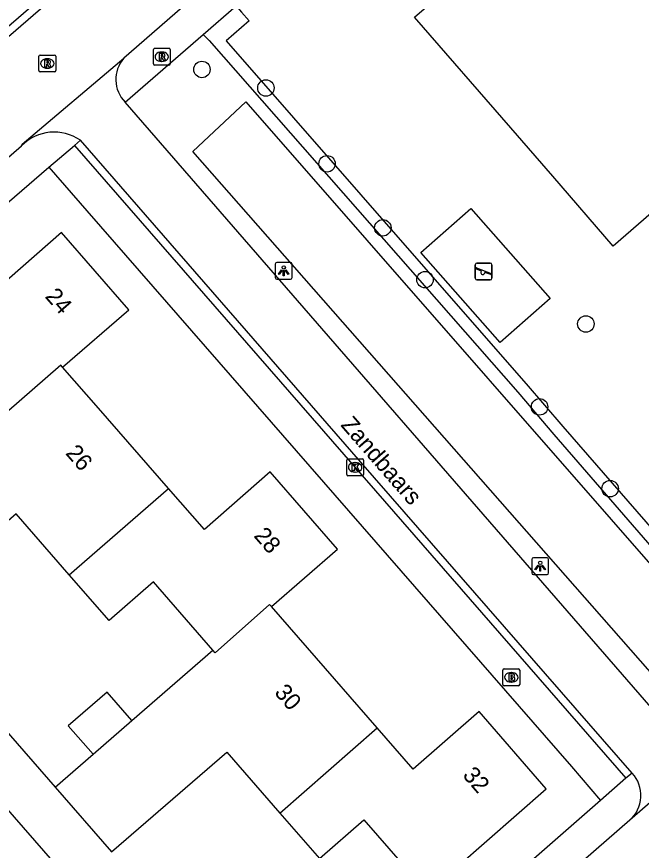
# Model space of a CAD drawing. Extents: x 155888 to 156864, y 383882 to 384671.
# Drawn here: x 156615.36 to 156652.5, y 384256.81 to 384306.4 of the extents above; entities that cross this region are included whole.
import ezdxf

# ---------------------------------------------------------------- set-up
doc = ezdxf.new("R2010")
doc.units = 0
for name, color, linetype in [('IMGEO_Boom', 7, 'Continuous'), ('IMGEO_Brandkraan', 7, 'Continuous'), ('IMGEO_Groenvoorziening', 7, 'Continuous'), ('IMGEO_Haag', 7, 'Continuous'), ('IMGEO_Kolk', 7, 'Continuous'), ('IMGEO_Lichtpunt', 7, 'Continuous'), ('IMGEO_Openbare_ruimte_label', 7, 'Continuous'), ('IMGEO_Pand', 7, 'Continuous'), ('IMGEO_Pand_nummerreeks', 7, 'Continuous'), ('IMGEO_Rijbaan_lokaal_gesloten', 7, 'Continuous'), ('IMGEO_Rijbaan_lokaal_open', 7, 'Continuous'), ('IMGEO_Rioolput', 7, 'Continuous'), ('IMGEO_Speelvoorziening', 7, 'Continuous'), ('IMGEO_Voetpad_open', 7, 'Continuous')]:
    doc.layers.add(name, color=color, linetype=linetype)

msp = doc.modelspace()

# ---------------------------------------------------------------- linework, layer by layer
at = {"layer": 'IMGEO_Boom'}
for centre in [(156626.377, 384303.261), (156630.179, 384302.162), (156633.816, 384297.651), (156637.13, 384293.842), (156639.64, 384290.755), (156649.201, 384288.122), (156646.448, 384283.191), (156650.642, 384278.325)]:
    msp.add_circle(centre, 0.489, dxfattribs=at)
at = {"layer": 'IMGEO_Brandkraan'}
for p, q in [((156644.265, 384266.676), (156644.265, 384267.528)), ((156644.34, 384267.602), (156645.192, 384267.602)), ((156644.753, 384267.382), (156644.778, 384267.382)), ((156645.266, 384267.528), (156645.266, 384266.676)), ((156644.776, 384266.822), (156644.751, 384266.822)), ((156645.192, 384266.602), (156644.34, 384266.602))]:
    msp.add_line(p, q, dxfattribs=at)
for points in [[(156644.265, 384266.676), (156644.265, 384267.528)], [(156644.34, 384267.602), (156645.192, 384267.602)], [(156644.613, 384267.302), (156644.613, 384266.902), (156644.826, 384266.902)], [(156644.844, 384267.302), (156644.613, 384267.302)], [(156645.266, 384267.528), (156645.266, 384266.676)], [(156644.792, 384267.221), (156644.738, 384267.221), (156644.738, 384267.145)], [(156644.738, 384267.145), (156644.791, 384267.145)], [(156644.8, 384267.069), (156644.738, 384267.069), (156644.738, 384266.988)], [(156644.738, 384266.988), (156644.8, 384266.988)], [(156645.192, 384266.602), (156644.34, 384266.602)]]:
    msp.add_lwpolyline(points, dxfattribs=at)
for centre, radius, start, end in [((156644.342, 384267.526), 0.0765, 91.552, 178.448), ((156644.342, 384267.526), 0.0765, 91.552, 178.448), ((156644.848, 384267.157), 0.145, 59.4692, 91.5367), ((156645.19, 384267.526), 0.0765, 1.552, 88.448), ((156645.19, 384267.526), 0.0765, 1.552, 88.448), ((156644.793, 384267.183), 0.0379, 267.8285, 90.9355), ((156644.801, 384267.028), 0.0404, 269.8759, 90.5077), ((156644.832, 384267.153), 0.251, 268.6676, 293.5347), ((156644.873, 384267.204), 0.0922, 285.5137, 58.1501), ((156644.878, 384267.012), 0.105, 301.3115, 78.989), ((156644.342, 384266.678), 0.0765, 181.552, 268.448), ((156644.342, 384266.678), 0.0765, 181.552, 268.448), ((156645.19, 384266.678), 0.0765, 271.552, 358.448), ((156645.19, 384266.678), 0.0765, 271.552, 358.448)]:
    msp.add_arc(centre, radius, start, end, dxfattribs=at)
for centre, major_axis, ratio, start_param, end_param in [((156644.752, 384267.102), (-0.387, 0.002), 0.722429, 4.712389, 7.853982), ((156644.777, 384267.102), (-0.39, 0.002), 0.717154, 1.570796, 4.712389)]:
    msp.add_ellipse(centre, major_axis=major_axis, ratio=ratio, start_param=start_param, end_param=end_param, dxfattribs=at)
at = {"layer": 'IMGEO_Groenvoorziening'}
for points in [[(156650.83, 384292.753), (156647.23, 384296.905), (156644.734, 384299.783), (156639.017, 384306.374), (156648.672, 384314.702), (156652.983, 384309.731), (156655.486, 384306.845), (156660.447, 384301.123), (156650.83, 384292.753)], [(156657.892, 384268.267), (156654.613, 384265.618), (156625.83, 384298.388), (156628.984, 384301.337), (156657.892, 384268.267)], [(156644.111, 384287.012), (156639.381, 384292.378), (156642.352, 384294.997), (156647.082, 384289.631), (156644.111, 384287.012)]]:
    msp.add_lwpolyline(points, dxfattribs=at)
at = {"layer": 'IMGEO_Haag'}
for points in [[(156628.403, 384307.046), (156628.737, 384306.662), (156629.182, 384306.149), (156627.826, 384304.971), (156643.822, 384286.651), (156645.647, 384284.561), (156647.84, 384282.031), (156659.025, 384269.149), (156666.745, 384275.762), (156667.151, 384275.248), (156667.479, 384274.87)], [(156626.456, 384305.351), (156626.8, 384304.975), (156645.15, 384284.069), (156647.29, 384281.552), (156658.952, 384268.104), (156659.267, 384267.747)]]:
    msp.add_lwpolyline(points, dxfattribs=at)
at = {"layer": 'IMGEO_Kolk'}
for p, q in [((156634.984, 384279.168), (156634.984, 384280.02)), ((156635.059, 384280.094), (156635.911, 384280.094)), ((156635.472, 384279.874), (156635.497, 384279.874)), ((156635.985, 384280.02), (156635.985, 384279.168)), ((156635.495, 384279.314), (156635.47, 384279.314)), ((156635.911, 384279.094), (156635.059, 384279.094))]:
    msp.add_line(p, q, dxfattribs=at)
for points in [[(156634.984, 384279.168), (156634.984, 384280.02)], [(156635.059, 384280.094), (156635.911, 384280.094)], [(156635.305, 384279.794), (156635.428, 384279.794), (156635.428, 384279.643), (156635.558, 384279.794), (156635.722, 384279.794), (156635.576, 384279.643), (156635.729, 384279.394), (156635.577, 384279.394), (156635.492, 384279.558), (156635.428, 384279.491), (156635.428, 384279.394), (156635.305, 384279.394), (156635.305, 384279.794)], [(156635.985, 384280.02), (156635.985, 384279.168)], [(156635.911, 384279.094), (156635.059, 384279.094)]]:
    msp.add_lwpolyline(points, dxfattribs=at)
for centre, start, end in [((156635.061, 384280.018), 91.552, 178.448), ((156635.061, 384280.018), 91.552, 178.448), ((156635.909, 384280.018), 1.552, 88.448), ((156635.909, 384280.018), 1.552, 88.448), ((156635.061, 384279.17), 181.552, 268.448), ((156635.061, 384279.17), 181.552, 268.448), ((156635.909, 384279.17), 271.552, 358.448), ((156635.909, 384279.17), 271.552, 358.448)]:
    msp.add_arc(centre, 0.0765, start, end, dxfattribs=at)
for centre, major_axis, ratio, start_param, end_param in [((156635.471, 384279.594), (-0.387, 0.002), 0.722429, 4.712389, 7.853982), ((156635.496, 384279.594), (-0.39, 0.002), 0.717154, 1.570796, 4.712389)]:
    msp.add_ellipse(centre, major_axis=major_axis, ratio=ratio, start_param=start_param, end_param=end_param, dxfattribs=at)
at = {"layer": 'IMGEO_Lichtpunt'}
for p, q in [((156630.739, 384291.688), (156630.739, 384290.881)), ((156630.739, 384291.688), (156630.739, 384290.881)), ((156631.641, 384291.783), (156630.833, 384291.783)), ((156631.641, 384291.783), (156630.833, 384291.783)), ((156631.735, 384290.881), (156631.735, 384291.688)), ((156631.735, 384290.881), (156631.735, 384291.688)), ((156630.833, 384290.787), (156631.641, 384290.787)), ((156630.833, 384290.787), (156631.641, 384290.787)), ((156645.988, 384274.116), (156645.988, 384273.309)), ((156645.988, 384274.116), (156645.988, 384273.309)), ((156646.89, 384274.211), (156646.082, 384274.211)), ((156646.89, 384274.211), (156646.082, 384274.211)), ((156646.984, 384273.309), (156646.984, 384274.116)), ((156646.984, 384273.309), (156646.984, 384274.116)), ((156646.082, 384273.215), (156646.89, 384273.215)), ((156646.082, 384273.215), (156646.89, 384273.215))]:
    msp.add_line(p, q, dxfattribs=at)
for points in [[(156631.113, 384291.352), (156631.152, 384291.324), (156630.964, 384291.062), (156630.926, 384291.089), (156631.113, 384291.352)], [(156631.215, 384291.304), (156631.262, 384291.304), (156631.262, 384290.982), (156631.215, 384290.982), (156631.215, 384291.304)], [(156631.325, 384291.324), (156631.363, 384291.351), (156631.55, 384291.089), (156631.511, 384291.061), (156631.325, 384291.324)], [(156646.362, 384273.78), (156646.401, 384273.752), (156646.213, 384273.49), (156646.175, 384273.517), (156646.362, 384273.78)], [(156646.574, 384273.752), (156646.612, 384273.779), (156646.799, 384273.517), (156646.76, 384273.489), (156646.574, 384273.752)], [(156646.464, 384273.732), (156646.511, 384273.732), (156646.511, 384273.41), (156646.464, 384273.41), (156646.464, 384273.732)]]:
    msp.add_lwpolyline(points, dxfattribs=at)
for centre in [(156631.238, 384291.486), (156646.487, 384273.914)]:
    msp.add_circle(centre, 0.0994, dxfattribs=at)
for centre, start, end in [((156630.833, 384291.688), 90, 180), ((156630.833, 384291.688), 90, 180), ((156631.641, 384291.688), 0, 90), ((156631.641, 384291.688), 0, 90), ((156630.833, 384290.881), 180, 270), ((156630.833, 384290.881), 180, 270), ((156631.641, 384290.881), 270, 0), ((156631.641, 384290.881), 270, 360), ((156646.082, 384274.116), 90, 180), ((156646.082, 384274.116), 90, 180), ((156646.89, 384274.116), 0, 90), ((156646.89, 384274.116), 0, 90), ((156646.082, 384273.309), 180, 270), ((156646.082, 384273.309), 180, 270), ((156646.89, 384273.309), 270, 0), ((156646.89, 384273.309), 270, 360)]:
    msp.add_arc(centre, 0.0946, start, end, dxfattribs=at)
at = {"layer": 'IMGEO_Pand'}
for points in [[(156618.096, 384285.553), (156622.028, 384288.967), (156618.021, 384293.565), (156614.096, 384290.127), (156611.994, 384292.538), (156613.35, 384293.72), (156613.248, 384293.837), (156613.173, 384293.923)], [(156618.096, 384285.553), (156617.984, 384285.681), (156614.747, 384282.828), (156614.62, 384282.974)], [(156624.384, 384278.339), (156620.23, 384283.105), (156618.096, 384285.553)], [(156630.513, 384271.306), (156634.432, 384274.724), (156630.437, 384279.332), (156626.521, 384275.887), (156624.384, 384278.339)], [(156618.494, 384273.201), (156624.384, 384278.339)], [(156618.494, 384273.201), (156615.342, 384276.828), (156608.6, 384270.968)], [(156627.034, 384268.715), (156623.498, 384272.783), (156620.854, 384270.485), (156618.494, 384273.201)], [(156630.513, 384271.306), (156630.401, 384271.434), (156627.162, 384268.567), (156627.034, 384268.715)], [(156636.796, 384264.098), (156632.652, 384268.852), (156630.513, 384271.306)], [(156622.217, 384264.531), (156627.034, 384268.715)], [(156622.217, 384264.531), (156620.742, 384266.229), (156618.429, 384264.22), (156619.903, 384262.522)], [(156631.007, 384259.03), (156633.356, 384256.325), (156636.01, 384258.629), (156639.778, 384254.29), (156646.847, 384260.469), (156642.852, 384265.077), (156638.932, 384261.648), (156636.796, 384264.098)], [(156619.903, 384262.522), (156622.217, 384264.531)], [(156631.007, 384259.03), (156636.796, 384264.098)], [(156617.657, 384260.571), (156619.903, 384262.522)], [(156621.004, 384256.716), (156627.861, 384262.653), (156631.007, 384259.03)], [(156617.657, 384260.571), (156621.004, 384256.716)]]:
    msp.add_lwpolyline(points, dxfattribs=at)
at = {"layer": 'IMGEO_Rijbaan_lokaal_gesloten'}
for points in [[(156571.738, 384267.772), (156592.371, 384285.726), (156593.191, 384286.413), (156595.67, 384288.575), (156597.58, 384290.233), (156600.011, 384292.356), (156600.79, 384293.039), (156618.252, 384308.162), (156618.352, 384308.234), (156621.528, 384310.997), (156639.159, 384326.393), (156639.947, 384327.044), (156642.471, 384329.247), (156644.425, 384330.963), (156646.82, 384333.008)], [(156653.626, 384331.689), (156621.74, 384303.925)], [(156615.646, 384298.718), (156615.687, 384298.809), (156621.74, 384303.925)], [(156557.467, 384248.05), (156559.705, 384250), (156595.803, 384281.453), (156615.646, 384298.718)], [(156657.372, 384263.445), (156657.364, 384263.432), (156651.812, 384258.6), (156651.804, 384258.6)], [(156651.804, 384258.6), (156641.953, 384250), (156631.807, 384241.143), (156600.379, 384213.831), (156598.147, 384212.003), (156592.572, 384207.728)]]:
    msp.add_lwpolyline(points, dxfattribs=at)
at = {"layer": 'IMGEO_Rijbaan_lokaal_open'}
msp.add_lwpolyline([(156617.967, 384308.524), (156600.488, 384293.386)], dxfattribs=at)
at = {"layer": 'IMGEO_Rioolput'}
for p, q in [((156623.563, 384304.52), (156624.415, 384304.52)), ((156616.687, 384303.192), (156616.687, 384304.044)), ((156616.762, 384304.118), (156617.614, 384304.118)), ((156617.688, 384304.044), (156617.688, 384303.192)), ((156623.488, 384303.594), (156623.488, 384304.446)), ((156623.976, 384304.3), (156624.001, 384304.3)), ((156624.489, 384304.446), (156624.489, 384303.594)), ((156617.175, 384303.898), (156617.2, 384303.898)), ((156624.415, 384303.52), (156623.563, 384303.52)), ((156623.999, 384303.74), (156623.974, 384303.74)), ((156617.614, 384303.118), (156616.762, 384303.118)), ((156617.198, 384303.338), (156617.173, 384303.338))]:
    msp.add_line(p, q, dxfattribs=at)
for points in [[(156623.563, 384304.52), (156624.415, 384304.52)], [(156616.687, 384303.192), (156616.687, 384304.044)], [(156616.762, 384304.118), (156617.614, 384304.118)], [(156617.688, 384304.044), (156617.688, 384303.192)], [(156623.488, 384303.594), (156623.488, 384304.446)], [(156624.077, 384304.218), (156623.825, 384304.22), (156623.825, 384303.82)], [(156624.003, 384304.139), (156623.949, 384304.139), (156623.949, 384304.058)], [(156623.949, 384304.058), (156624.001, 384304.058)], [(156624.489, 384304.446), (156624.489, 384303.594)], [(156617.276, 384303.816), (156617.024, 384303.818), (156617.024, 384303.418)], [(156617.024, 384303.418), (156617.148, 384303.418), (156617.148, 384303.58), (156617.159, 384303.58)], [(156617.202, 384303.737), (156617.148, 384303.737), (156617.148, 384303.656)], [(156617.148, 384303.656), (156617.2, 384303.656)], [(156617.206, 384303.551), (156617.277, 384303.418), (156617.417, 384303.418), (156617.352, 384303.544)], [(156624.415, 384303.52), (156623.563, 384303.52)], [(156623.825, 384303.82), (156623.949, 384303.82), (156623.949, 384303.982), (156623.96, 384303.982)], [(156624.007, 384303.953), (156624.078, 384303.82), (156624.218, 384303.82), (156624.153, 384303.946)], [(156617.614, 384303.118), (156616.762, 384303.118)]]:
    msp.add_lwpolyline(points, dxfattribs=at)
for centre, radius, start, end in [((156623.565, 384304.444), 0.0765, 91.552, 178.448), ((156623.565, 384304.444), 0.0765, 91.552, 178.448), ((156624.413, 384304.444), 0.0765, 1.552, 88.448), ((156624.413, 384304.444), 0.0765, 1.552, 88.448), ((156616.764, 384304.042), 0.0765, 91.552, 178.448), ((156616.764, 384304.042), 0.0765, 91.552, 178.448), ((156617.612, 384304.042), 0.0765, 1.552, 88.448), ((156617.612, 384304.042), 0.0765, 1.552, 88.448), ((156623.985, 384304.247), 0.19, 274.7715, 282.9687), ((156624.009, 384304.043), 0.0964, 77.0061, 93.1865), ((156624.023, 384304.1), 0.0378, 276.6634, 79.6772), ((156624.076, 384304.108), 0.109, 350.3612, 89.416), ((156624.074, 384304.108), 0.112, 277.5842, 350.9817), ((156624.058, 384303.893), 0.108, 29.5134, 73.7905), ((156617.158, 384303.527), 0.0533, 26.0293, 88.6989), ((156617.184, 384303.845), 0.19, 274.7715, 282.9687), ((156617.208, 384303.641), 0.0964, 77.0061, 93.1865), ((156617.222, 384303.698), 0.0378, 276.6634, 79.6772), ((156617.275, 384303.706), 0.109, 350.3612, 89.416), ((156617.273, 384303.706), 0.112, 277.5842, 350.9817), ((156617.257, 384303.491), 0.108, 29.5134, 73.7905), ((156623.565, 384303.596), 0.0765, 181.552, 268.448), ((156623.565, 384303.596), 0.0765, 181.552, 268.448), ((156623.959, 384303.929), 0.0533, 26.0293, 88.6989), ((156624.413, 384303.596), 0.0765, 271.552, 358.448), ((156624.413, 384303.596), 0.0765, 271.552, 358.448), ((156616.764, 384303.194), 0.0765, 181.552, 268.448), ((156616.764, 384303.194), 0.0765, 181.552, 268.448), ((156617.612, 384303.194), 0.0765, 271.552, 358.448), ((156617.612, 384303.194), 0.0765, 271.552, 358.448)]:
    msp.add_arc(centre, radius, start, end, dxfattribs=at)
for centre, major_axis, ratio, start_param, end_param in [((156623.975, 384304.02), (-0.387, 0.002), 0.722429, 4.712389, 7.853982), ((156624, 384304.02), (-0.39, 0.002), 0.717154, 1.570796, 4.712389), ((156617.174, 384303.618), (-0.387, 0.002), 0.722429, 4.712389, 7.853982), ((156617.199, 384303.618), (-0.39, 0.002), 0.717154, 1.570796, 4.712389)]:
    msp.add_ellipse(centre, major_axis=major_axis, ratio=ratio, start_param=start_param, end_param=end_param, dxfattribs=at)
at = {"layer": 'IMGEO_Speelvoorziening'}
for p, q in [((156642.621, 384290.844), (156642.621, 384291.644)), ((156642.621, 384291.644), (156642.621, 384290.844)), ((156642.721, 384291.744), (156643.511, 384291.744)), ((156643.511, 384291.744), (156642.721, 384291.744)), ((156643.611, 384291.644), (156643.611, 384290.844)), ((156643.611, 384290.844), (156643.611, 384291.644)), ((156643.004, 384291.272), (156642.665, 384291.409)), ((156642.69, 384291.469), (156643.566, 384291.116)), ((156643.542, 384291.056), (156643.202, 384291.193)), ((156643.511, 384290.744), (156642.721, 384290.744)), ((156642.721, 384290.744), (156643.511, 384290.744))]:
    msp.add_line(p, q, dxfattribs=at)
for centre, radius, start, end in [((156642.721, 384291.644), 0.1, 90, 180), ((156642.721, 384291.644), 0.1, 90, 180), ((156643.511, 384291.644), 0.1, 0, 90), ((156643.511, 384291.644), 0.1, 360, 90), ((156642.678, 384291.439), 0.0327, 68.078, 248.078), ((156643.083, 384291.182), 0.12, 130.9928, 5.1632), ((156643.554, 384291.086), 0.0327, 248.078, 68.078), ((156642.721, 384290.844), 0.1, 180, 270), ((156642.721, 384290.844), 0.1, 180, 270), ((156643.511, 384290.844), 0.1, 270, 0), ((156643.511, 384290.844), 0.1, 270, 0)]:
    msp.add_arc(centre, radius, start, end, dxfattribs=at)
at = {"layer": 'IMGEO_Voetpad_open'}
for points in [[(156626.456, 384305.351), (156628.403, 384307.046)], [(156621.823, 384301.319), (156626.456, 384305.351)], [(156654.534, 384263.642), (156621.823, 384301.319)], [(156619.152, 384299.047), (156618.803, 384298.741)], [(156651.956, 384261.402), (156635.832, 384279.895), (156619.152, 384299.047)], [(156617.274, 384297.449), (156618.803, 384298.741)], [(156618.803, 384298.741), (156635.485, 384279.593), (156651.583, 384261.106)], [(156613.173, 384293.923), (156617.274, 384297.449)], [(156617.274, 384297.449), (156619.54, 384294.852), (156648.34, 384261.79), (156650.068, 384259.777)], [(156608.6, 384270.968), (156617.657, 384260.571)], [(156651.956, 384261.402), (156651.583, 384261.106)], [(156651.583, 384261.106), (156650.068, 384259.777)], [(156619.925, 384253.381), (156614.009, 384260.168)], [(156650.068, 384259.777), (156641.538, 384252.301), (156633.64, 384245.388)]]:
    msp.add_lwpolyline(points, dxfattribs=at)
for centre, radius, start, end in [((156623.131, 384302.665), 1.877, 137.8196, 225.8289), ((156617.593, 384296.816), 2.721, 55.0481, 135.6737), ((156650.505, 384260.076), 1.966, 311.3589, 42.4309)]:
    msp.add_arc(centre, radius, start, end, dxfattribs=at)

# ---------------------------------------------------------------- texts
at = {"layer": 'IMGEO_Openbare_ruimte_label'}
msp.add_text('Zandbaars', height=1, rotation=311.0674, dxfattribs=at).set_placement((156634.582, 384282.09))
at = {"layer": 'IMGEO_Pand_nummerreeks'}
for s, rotation, p in [('24', 311.071, (156617.008, 384289.734)), ('26', 311.0758, (156618.224, 384280.414)), ('28', 310.9243, (156629.417, 384275.501)), ('30', 311.0809, (156630.641, 384266.169)), ('32', 310.9243, (156641.828, 384261.251))]:
    msp.add_text(s, height=1, rotation=rotation, dxfattribs=at).set_placement(p)

doc.saveas('drawing.dxf')
